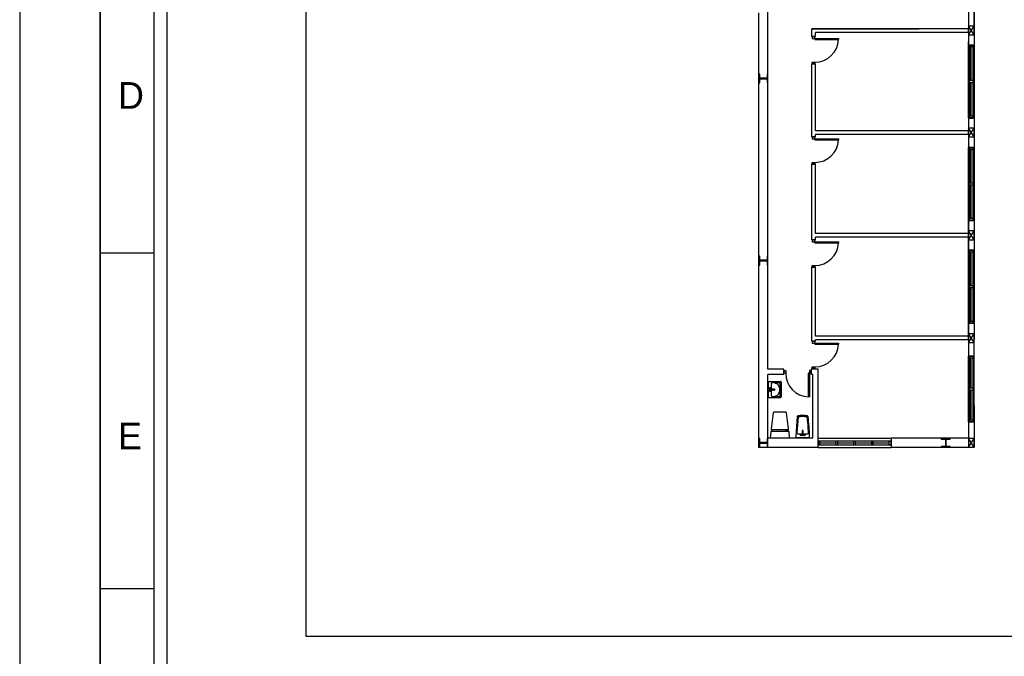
# Model space of a CAD drawing. Header units: millimetres. Extents: x -559 to 10735, y -2326 to 222.
# Tile 618 of 656: x 8176 to 8321, y -1434 to -1340. Entities that reach past the tile are written whole.
import ezdxf

# ---------------------------------------------------------------- set-up
doc = ezdxf.new("R2010")
doc.units = ezdxf.units.MM
doc.header["$LTSCALE"] = 4
for name, color, linetype in [('Extremos da Area Total', 253, 'Continuous'), ('Modelo', 251, 'Continuous'), ('Planta Baixa', 251, 'Continuous')]:
    doc.layers.add(name, color=color, linetype=linetype)

# ---------------------------------------------------------------- blocks, each defined once
blk = doc.blocks.new('AUW01D3S-flat-8-flat-1')
at = {"color": 9}
for p, q in [((-0.075, 0), (-0.075, 1.8)), ((0.075, 0), (0.075, 1.8))]:
    blk.add_line(p, q, dxfattribs=at)
blk = doc.blocks.new('AUD18D1S-flat-18-flat-1')
at = {"color": 9}
for p, q in [((-0.075, 1.8), (0.075, 1.8)), ((0.075, 0), (-0.075, 0))]:
    blk.add_line(p, q, dxfattribs=at)
blk = doc.blocks.new('AUD19D1S-flat-18-flat-1')
at = {"color": 9}
for p, q in [((0, 1.8), (0, 1.8)), ((0, 0), (0, 0))]:
    blk.add_line(p, q, dxfattribs=at)
blk = doc.blocks.new('AUD37D1S-flat-50-flat-1')
at = {"color": 9}
for p, q in [((-0.05, 0.05), (-0.05, 0)), ((0.05, 0.05), (-0.05, 0.05)), ((-0.05, 0), (0.05, 0)), ((0.05, 0), (0.05, 0.05))]:
    blk.add_line(p, q, dxfattribs=at)
at = {"color": 9, "oblique": 36.8699, "width": 1.25, "flags": 3}
for p in [(-0.05, 0.05), (0, 0.05), (0.05, 0.05)]:
    blk.add_attdef('JAMBPT', p, '', height=0.00632, rotation=153.4349, dxfattribs=at)
at = {"color": 9, "width": 0.5, "flags": 3}
for p in [(-0.05, 0.05), (0, 0.05)]:
    blk.add_attdef('JAMBPT', p, '', height=0.01, rotation=90, dxfattribs=at)
blk = doc.blocks.new('AUD37D1S-flat-49-flat-1')
at = {"color": 9}
for p, q in [((-0.05, 0), (0.05, 0)), ((-0.05, -0.05), (-0.05, 0)), ((0.05, 0), (0.05, -0.05)), ((0.05, -0.05), (-0.05, -0.05))]:
    blk.add_line(p, q, dxfattribs=at)
at = {"color": 9, "text_generation_flag": 4, "flags": 3}
for p, height, rotation, width in [((-0.05, -0.05), 0.00632, 206.5651, 1.25), ((-0.05, -0.05), 0.01, 270, 0.5), ((0, -0.05), 0.00632, 206.5651, 1.25), ((0, -0.05), 0.01, 270, 0.5), ((0.05, -0.05), 0.00632, 206.5651, 1.25)]:
    blk.add_attdef('JAMBPT', p, '', height=height, rotation=rotation, dxfattribs=dict(at, width=width))
blk = doc.blocks.new('AUD40D1S-flat-16-flat-1')
at = {"color": 9}
for p, q in [((-0.05, 0.9), (-0.05, -0.9)), ((0.05, 0.9), (-0.05, 0.9)), ((0.05, -0.9), (0.05, 0.9)), ((-0.05, -0.9), (0.05, -0.9))]:
    blk.add_line(p, q, dxfattribs=at)
blk = doc.blocks.new('AUD40D1S-flat-15-flat-1')
at = {"color": 9}
for p, q in [((-0.05, 0.9), (-0.05, -0.9)), ((0.05, 0.9), (-0.05, 0.9)), ((0.05, -0.9), (0.05, 0.9)), ((-0.05, -0.9), (0.05, -0.9))]:
    blk.add_line(p, q, dxfattribs=at)
blk = doc.blocks.new('AUD37D1S-flat-48-flat-1')
at = {"color": 9}
for p, q in [((-0.05, 0.05), (-0.05, 0)), ((0.05, 0.05), (-0.05, 0.05)), ((-0.05, 0), (0.05, 0)), ((0.05, 0), (0.05, 0.05))]:
    blk.add_line(p, q, dxfattribs=at)
at = {"color": 9, "oblique": 36.8699, "width": 1.25, "flags": 3}
for p in [(-0.05, 0.05), (0, 0.05), (0.05, 0.05)]:
    blk.add_attdef('JAMBPT', p, '', height=0.00632, rotation=153.4349, dxfattribs=at)
at = {"color": 9, "width": 0.5, "flags": 3}
for p in [(-0.05, 0.05), (0, 0.05)]:
    blk.add_attdef('JAMBPT', p, '', height=0.01, rotation=90, dxfattribs=at)
blk = doc.blocks.new('AUW01D1S-flat-20-flat-1')
at = {"color": 9}
blk.add_line((0, -0.4125), (0, 0.4125), dxfattribs=at)
blk = doc.blocks.new('AUW01D1S-flat-19-flat-1')
at = {"color": 9}
blk.add_line((0, -0.4125), (0, 0.4125), dxfattribs=at)
blk = doc.blocks.new('AUW01D3S-flat-7-flat-1')
at = {"color": 9}
for p, q in [((-0.075, 0), (-0.075, 2)), ((0.075, 0), (0.075, 2))]:
    blk.add_line(p, q, dxfattribs=at)
blk = doc.blocks.new('AUD18D1S-flat-17-flat-1')
at = {"color": 9}
for p, q in [((-0.075, 2), (0.075, 2)), ((0.075, 0), (-0.075, 0))]:
    blk.add_line(p, q, dxfattribs=at)
blk = doc.blocks.new('AUD19D1S-flat-17-flat-1')
at = {"color": 9}
for p, q in [((0, 2), (0, 2)), ((0, 0), (0, 0))]:
    blk.add_line(p, q, dxfattribs=at)
blk = doc.blocks.new('AUD37D1S-flat-47-flat-1')
at = {"color": 9}
for p, q in [((-0.05, 0.05), (-0.05, 0)), ((0.05, 0.05), (-0.05, 0.05)), ((-0.05, 0), (0.05, 0)), ((0.05, 0), (0.05, 0.05))]:
    blk.add_line(p, q, dxfattribs=at)
at = {"color": 9, "oblique": 36.8699, "width": 1.25, "flags": 3}
for p in [(-0.05, 0.05), (0, 0.05), (0.05, 0.05)]:
    blk.add_attdef('JAMBPT', p, '', height=0.00632, rotation=153.4349, dxfattribs=at)
at = {"color": 9, "width": 0.5, "flags": 3}
for p in [(-0.05, 0.05), (0, 0.05)]:
    blk.add_attdef('JAMBPT', p, '', height=0.01, rotation=90, dxfattribs=at)
blk = doc.blocks.new('AUD37D1S-flat-46-flat-1')
at = {"color": 9}
for p, q in [((-0.05, 0), (0.05, 0)), ((-0.05, -0.05), (-0.05, 0)), ((0.05, 0), (0.05, -0.05)), ((0.05, -0.05), (-0.05, -0.05))]:
    blk.add_line(p, q, dxfattribs=at)
at = {"color": 9, "text_generation_flag": 4, "flags": 3}
for p, height, rotation, width in [((-0.05, -0.05), 0.00632, 206.5651, 1.25), ((-0.05, -0.05), 0.01, 270, 0.5), ((0, -0.05), 0.00632, 206.5651, 1.25), ((0, -0.05), 0.01, 270, 0.5), ((0.05, -0.05), 0.00632, 206.5651, 1.25)]:
    blk.add_attdef('JAMBPT', p, '', height=height, rotation=rotation, dxfattribs=dict(at, width=width))
blk = doc.blocks.new('AUD40D1S-flat-14-flat-1')
at = {"color": 9}
for p, q in [((-0.05, 1), (-0.05, -1)), ((0.05, 1), (-0.05, 1)), ((0.05, -1), (0.05, 1)), ((-0.05, -1), (0.05, -1))]:
    blk.add_line(p, q, dxfattribs=at)
blk = doc.blocks.new('AUD40D1S-flat-13-flat-1')
at = {"color": 9}
for p, q in [((-0.05, 1), (-0.05, -1)), ((0.05, 1), (-0.05, 1)), ((0.05, -1), (0.05, 1)), ((-0.05, -1), (0.05, -1))]:
    blk.add_line(p, q, dxfattribs=at)
blk = doc.blocks.new('AUD37D1S-flat-45-flat-1')
at = {"color": 9}
for p, q in [((-0.05, 0.05), (-0.05, 0)), ((0.05, 0.05), (-0.05, 0.05)), ((-0.05, 0), (0.05, 0)), ((0.05, 0), (0.05, 0.05))]:
    blk.add_line(p, q, dxfattribs=at)
at = {"color": 9, "oblique": 36.8699, "width": 1.25, "flags": 3}
for p in [(-0.05, 0.05), (0, 0.05), (0.05, 0.05)]:
    blk.add_attdef('JAMBPT', p, '', height=0.00632, rotation=153.4349, dxfattribs=at)
at = {"color": 9, "width": 0.5, "flags": 3}
for p in [(-0.05, 0.05), (0, 0.05)]:
    blk.add_attdef('JAMBPT', p, '', height=0.01, rotation=90, dxfattribs=at)
blk = doc.blocks.new('AUW01D1S-flat-18-flat-1')
at = {"color": 9}
blk.add_line((0, -0.4625), (0, 0.4625), dxfattribs=at)
blk = doc.blocks.new('AUW01D1S-flat-17-flat-1')
at = {"color": 9}
blk.add_line((0, -0.4625), (0, 0.4625), dxfattribs=at)
blk = doc.blocks.new('AUW01D3S-flat-6-flat-1')
at = {"color": 9}
for p, q in [((-0.075, 0), (-0.075, 2)), ((0.075, 0), (0.075, 2))]:
    blk.add_line(p, q, dxfattribs=at)
blk = doc.blocks.new('AUD18D1S-flat-16-flat-1')
at = {"color": 9}
for p, q in [((-0.075, 2), (0.075, 2)), ((0.075, 0), (-0.075, 0))]:
    blk.add_line(p, q, dxfattribs=at)
blk = doc.blocks.new('AUD19D1S-flat-16-flat-1')
at = {"color": 9}
for p, q in [((0, 2), (0, 2)), ((0, 0), (0, 0))]:
    blk.add_line(p, q, dxfattribs=at)
blk = doc.blocks.new('AUD37D1S-flat-44-flat-1')
at = {"color": 9}
for p, q in [((-0.05, 0.05), (-0.05, 0)), ((0.05, 0.05), (-0.05, 0.05)), ((-0.05, 0), (0.05, 0)), ((0.05, 0), (0.05, 0.05))]:
    blk.add_line(p, q, dxfattribs=at)
at = {"color": 9, "oblique": 36.8699, "width": 1.25, "flags": 3}
for p in [(-0.05, 0.05), (0, 0.05), (0.05, 0.05)]:
    blk.add_attdef('JAMBPT', p, '', height=0.00632, rotation=153.4349, dxfattribs=at)
at = {"color": 9, "width": 0.5, "flags": 3}
for p in [(-0.05, 0.05), (0, 0.05)]:
    blk.add_attdef('JAMBPT', p, '', height=0.01, rotation=90, dxfattribs=at)
blk = doc.blocks.new('AUD37D1S-flat-43-flat-1')
at = {"color": 9}
for p, q in [((-0.05, 0), (0.05, 0)), ((-0.05, -0.05), (-0.05, 0)), ((0.05, 0), (0.05, -0.05)), ((0.05, -0.05), (-0.05, -0.05))]:
    blk.add_line(p, q, dxfattribs=at)
at = {"color": 9, "text_generation_flag": 4, "flags": 3}
for p, height, rotation, width in [((-0.05, -0.05), 0.00632, 206.5651, 1.25), ((-0.05, -0.05), 0.01, 270, 0.5), ((0, -0.05), 0.00632, 206.5651, 1.25), ((0, -0.05), 0.01, 270, 0.5), ((0.05, -0.05), 0.00632, 206.5651, 1.25)]:
    blk.add_attdef('JAMBPT', p, '', height=height, rotation=rotation, dxfattribs=dict(at, width=width))
blk = doc.blocks.new('AUD40D1S-flat-12-flat-1')
at = {"color": 9}
for p, q in [((-0.05, 1), (-0.05, -1)), ((0.05, 1), (-0.05, 1)), ((0.05, -1), (0.05, 1)), ((-0.05, -1), (0.05, -1))]:
    blk.add_line(p, q, dxfattribs=at)
blk = doc.blocks.new('AUD40D1S-flat-11-flat-1')
at = {"color": 9}
for p, q in [((-0.05, 1), (-0.05, -1)), ((0.05, 1), (-0.05, 1)), ((0.05, -1), (0.05, 1)), ((-0.05, -1), (0.05, -1))]:
    blk.add_line(p, q, dxfattribs=at)
blk = doc.blocks.new('AUD37D1S-flat-42-flat-1')
at = {"color": 9}
for p, q in [((-0.05, 0.05), (-0.05, 0)), ((0.05, 0.05), (-0.05, 0.05)), ((-0.05, 0), (0.05, 0)), ((0.05, 0), (0.05, 0.05))]:
    blk.add_line(p, q, dxfattribs=at)
at = {"color": 9, "oblique": 36.8699, "width": 1.25, "flags": 3}
for p in [(-0.05, 0.05), (0, 0.05), (0.05, 0.05)]:
    blk.add_attdef('JAMBPT', p, '', height=0.00632, rotation=153.4349, dxfattribs=at)
at = {"color": 9, "width": 0.5, "flags": 3}
for p in [(-0.05, 0.05), (0, 0.05)]:
    blk.add_attdef('JAMBPT', p, '', height=0.01, rotation=90, dxfattribs=at)
blk = doc.blocks.new('AUW01D1S-flat-16-flat-1')
at = {"color": 9}
blk.add_line((0, -0.4625), (0, 0.4625), dxfattribs=at)
blk = doc.blocks.new('AUW01D1S-flat-15-flat-1')
at = {"color": 9}
blk.add_line((0, -0.4625), (0, 0.4625), dxfattribs=at)
blk = doc.blocks.new('AUW01D3S-flat-3-flat-1')
at = {"color": 9}
for p, q in [((0, 0.125), (2, 0.125)), ((0, -0.125), (2, -0.125))]:
    blk.add_line(p, q, dxfattribs=at)
blk = doc.blocks.new('AUD18D1S-flat-13-flat-1')
at = {"color": 9}
for p, q in [((0, -0.125), (0, 0.125)), ((2, 0.125), (2, -0.125))]:
    blk.add_line(p, q, dxfattribs=at)
blk = doc.blocks.new('AUD19D1S-flat-13-flat-1')
at = {"color": 9}
for p, q in [((0, 0), (0, 0)), ((2, 0), (2, 0))]:
    blk.add_line(p, q, dxfattribs=at)
blk = doc.blocks.new('AUD37D1S-flat-33-flat-1')
at = {"color": 9}
for p, q in [((0, 0.05), (0, -0.05)), ((0.05, 0.05), (0, 0.05)), ((0.05, -0.05), (0.05, 0.05)), ((0, -0.05), (0.05, -0.05))]:
    blk.add_line(p, q, dxfattribs=at)
at = {"color": 9, "oblique": 36.8699, "width": 1.25, "flags": 3}
for p in [(0.05, 0.05), (0.05, 0), (0.05, -0.05)]:
    blk.add_attdef('JAMBPT', p, '', height=0.00632, rotation=63.4349, dxfattribs=at)
at = {"color": 9, "width": 0.5, "flags": 3}
for p in [(0.05, 0.05), (0.05, 0)]:
    blk.add_attdef('JAMBPT', p, '', height=0.01, dxfattribs=at)
blk = doc.blocks.new('AUD37D1S-flat-32-flat-1')
at = {"color": 9}
for p, q in [((-0.05, 0.05), (0, 0.05)), ((-0.05, -0.05), (-0.05, 0.05)), ((0, 0.05), (0, -0.05)), ((0, -0.05), (-0.05, -0.05))]:
    blk.add_line(p, q, dxfattribs=at)
at = {"color": 9, "text_generation_flag": 4, "flags": 3}
for p, height, rotation, width in [((-0.05, 0.05), 0.01, 180, 0.5), ((-0.05, 0), 0.01, 180, 0.5), ((-0.05, 0.05), 0.00632, 116.5651, 1.25), ((-0.05, 0), 0.00632, 116.5651, 1.25), ((-0.05, -0.05), 0.00632, 116.5651, 1.25)]:
    blk.add_attdef('JAMBPT', p, '', height=height, rotation=rotation, dxfattribs=dict(at, width=width))
blk = doc.blocks.new('AUD40D1S-flat-6-flat-1')
at = {"color": 9}
for p, q in [((-1, 0.05), (-1, -0.05)), ((1, 0.05), (-1, 0.05)), ((1, -0.05), (1, 0.05)), ((-1, -0.05), (1, -0.05))]:
    blk.add_line(p, q, dxfattribs=at)
blk = doc.blocks.new('AUD40D1S-flat-5-flat-1')
at = {"color": 9}
for p, q in [((-1, 0.05), (-1, -0.05)), ((1, 0.05), (-1, 0.05)), ((1, -0.05), (1, 0.05)), ((-1, -0.05), (1, -0.05))]:
    blk.add_line(p, q, dxfattribs=at)
blk = doc.blocks.new('AUD37D1S-flat-31-flat-1')
at = {"color": 9}
for p, q in [((0, 0.05), (0, -0.05)), ((0.05, 0.05), (0, 0.05)), ((0.05, -0.05), (0.05, 0.05)), ((0, -0.05), (0.05, -0.05))]:
    blk.add_line(p, q, dxfattribs=at)
at = {"color": 9, "oblique": 36.8699, "width": 1.25, "flags": 3}
for p in [(0.05, 0.05), (0.05, 0), (0.05, -0.05)]:
    blk.add_attdef('JAMBPT', p, '', height=0.00632, rotation=63.4349, dxfattribs=at)
at = {"color": 9, "width": 0.5, "flags": 3}
for p in [(0.05, 0.05), (0.05, 0)]:
    blk.add_attdef('JAMBPT', p, '', height=0.01, dxfattribs=at)
blk = doc.blocks.new('AUD37D1S-flat-30-flat-1')
at = {"color": 9}
for p, q in [((0, 0.05), (0, -0.05)), ((0.05, 0.05), (0, 0.05)), ((0.05, -0.05), (0.05, 0.05)), ((0, -0.05), (0.05, -0.05))]:
    blk.add_line(p, q, dxfattribs=at)
at = {"color": 9, "oblique": 36.8699, "width": 1.25, "flags": 3}
for p in [(0.05, 0.05), (0.05, 0), (0.05, -0.05)]:
    blk.add_attdef('JAMBPT', p, '', height=0.00632, rotation=63.4349, dxfattribs=at)
at = {"color": 9, "width": 0.5, "flags": 3}
for p in [(0.05, 0.05), (0.05, 0)]:
    blk.add_attdef('JAMBPT', p, '', height=0.01, dxfattribs=at)
blk = doc.blocks.new('AUD37D1S-flat-29-flat-1')
at = {"color": 9}
for p, q in [((0, 0.05), (0, -0.05)), ((0.05, 0.05), (0, 0.05)), ((0.05, -0.05), (0.05, 0.05)), ((0, -0.05), (0.05, -0.05))]:
    blk.add_line(p, q, dxfattribs=at)
at = {"color": 9, "oblique": 36.8699, "width": 1.25, "flags": 3}
for p in [(0.05, 0.05), (0.05, 0), (0.05, -0.05)]:
    blk.add_attdef('JAMBPT', p, '', height=0.00632, rotation=63.4349, dxfattribs=at)
at = {"color": 9, "width": 0.5, "flags": 3}
for p in [(0.05, 0.05), (0.05, 0)]:
    blk.add_attdef('JAMBPT', p, '', height=0.01, dxfattribs=at)
blk = doc.blocks.new('AUW01D1S-flat-8-flat-1')
at = {"color": 9}
blk.add_line((-0.21875, 0), (0.21875, 0), dxfattribs=at)
blk = doc.blocks.new('AUW01D1S-flat-7-flat-1')
at = {"color": 9}
blk.add_line((-0.21875, 0), (0.21875, 0), dxfattribs=at)
blk = doc.blocks.new('AUW01D1S-flat-6-flat-1')
at = {"color": 9}
blk.add_line((-0.21875, 0), (0.21875, 0), dxfattribs=at)
blk = doc.blocks.new('AUW01D1S-flat-5-flat-1')
at = {"color": 9}
blk.add_line((-0.21875, 0), (0.21875, 0), dxfattribs=at)
blk = doc.blocks.new('A1138DB-flat-1-flat-1')
at = {"color": 9}
for p, q in [((0, 0.225), (0.332, 0.225)), ((0, -0.225), (0, 0.225)), ((0.032, 0.055), (0.056, 0.055)), ((0.032, -0.055), (0.032, 0.055)), ((0.038, 0.018), (0.114, 0.018)), ((0.038, 0.018), (0.038, -0.018)), ((0.056, 0.055), (0.056, 0.018)), ((0.079, 0.166), (0.079, 0.018)), ((0.308, 0.188), (0.097, 0.188)), ((0.312, -0.008), (0.312, 0.008)), ((0.326, -0.166), (0.326, 0.166)), ((0.35, 0.203), (0.35, -0.203)), ((0.332, -0.225), (0, -0.225)), ((0.056, -0.055), (0.032, -0.055)), ((0.038, -0.018), (0.114, -0.018)), ((0.056, -0.018), (0.056, -0.055)), ((0.079, -0.018), (0.079, -0.166)), ((0.097, -0.188), (0.308, -0.188)), ((0.308, -0.188), (0.308, -0.188))]:
    blk.add_line(p, q, dxfattribs=at)
for centre, major_axis, start_param, end_param in [((0.097, 0.166), (0, 0.0225), -0.000001, 1.570797), ((0.106, 0), (0, 0.0212), 3.694408, 5.73037), ((0.152, 0), (0, 0.0232), -1.570796, 4.712389), ((0.186, 0.008), (0, 0.162), 4.712388, 6.283186), ((0.308, 0.166), (0, 0.0225), 4.712388, 6.283186), ((0.332, 0.203), (0, 0.0225), 4.712389, 6.283185), ((0.097, -0.166), (0, 0.0225), 1.570796, 3.141593), ((0.186, -0.008), (0, 0.162), 3.141592, 4.71239), ((0.308, -0.166), (0, 0.0225), 3.141592, 4.71239), ((0.332, -0.203), (0, 0.0225), 3.141593, 4.712389)]:
    blk.add_ellipse(centre, major_axis=major_axis, ratio=0.777778, start_param=start_param, end_param=end_param, dxfattribs=at)
blk = doc.blocks.new('A1113DC-flat-1-flat-1')
at = {"color": 9}
for p, q in [((-0.225, 0.232), (-0.225, 0.177)), ((0.225, 0.232), (0.225, 0.177))]:
    blk.add_line(p, q, dxfattribs=at)
blk.add_lwpolyline([(-0.209, 0.228), (0.209, 0.228, 0.386017), (0.235, 0.252), (0.186, 0.682, 0.395235), (0.163, 0.701), (-0.163, 0.701, 0.366606), (-0.186, 0.682), (-0.235, 0.252, 0.513791), (-0.209, 0.228, -0.633463)], format="xyb", dxfattribs=at)
blk.add_lwpolyline([(0.265, 0), (0.252, 0.163, 0.403591), (0.236, 0.177), (-0.236, 0.177, 0.377821), (-0.252, 0.163), (-0.265, 0)], format="xyb", close=True, dxfattribs=at)
blk.add_lwpolyline([(0.21, 0.177), (0.21, 0.192), (0.149, 0.192), (0.149, 0.177)], dxfattribs=at)
blk = doc.blocks.new('A1088DB-flat-1-flat-1')
at = {"color": 9}
for p, q in [((-0.013, 0.212), (-0.013, 0.097)), ((0.009, 0.215), (-0.009, 0.215)), ((-0.009, 0.094), (0.009, 0.094)), ((0.013, 0.097), (0.013, 0.212))]:
    blk.add_line(p, q, dxfattribs=at)
blk.add_lwpolyline([(-0.167, 0.03), (0.167, 0.03, 0.424971), (0.19, 0.055, 0.01844), (0.15, 0.6, 0.344025), (0.13, 0.621, 0.06763), (-0.13, 0.621, 0.354371), (-0.15, 0.599), (-0.19, 0.056, 0.435916)], format="xyb", close=True, dxfattribs=at)
blk.add_lwpolyline([(0.013, 0.126), (0.128, 0.126, 0.429026), (0.162, 0.162, 0.018917), (0.124, 0.588, 0.342117), (0.12, 0.592, 0.063071), (-0.12, 0.592, 0.352764), (-0.124, 0.588), (-0.162, 0.163, 0.440407), (-0.128, 0.126), (-0.013, 0.126)], format="xyb", dxfattribs=at)
for centre in [(-0.045, 0.09), (0.046, 0.09)]:
    blk.add_circle(centre, 0.0169, dxfattribs=at)
for centre, start, end in [((-0.009, 0.212), 90, 180), ((-0.009, 0.097), 180, 270), ((0.009, 0.212), 0, 90), ((0.009, 0.097), 270, 0)]:
    blk.add_arc(centre, 0.00381, start, end, dxfattribs=at)
blk = doc.blocks.new('AUD18D1S-flat-10-flat-1')
at = {"color": 9}
for p, q in [((-0.75, -0.075), (-0.75, 0.075)), ((0, 0.075), (0, -0.075))]:
    blk.add_line(p, q, dxfattribs=at)
blk = doc.blocks.new('AUD19D1S-flat-10-flat-1')
at = {"color": 9}
for p, q in [((0, 0), (0, 0)), ((-0.75, 0), (-0.75, 0))]:
    blk.add_line(p, q, dxfattribs=at)
blk = doc.blocks.new('AUD37D1S-flat-22-flat-1')
at = {"color": 9}
for p, q in [((-0.05, 0.0375), (-0.05, -0.0375)), ((0, 0.0375), (-0.05, 0.0375)), ((0, -0.0375), (0, 0.0375)), ((-0.05, -0.0375), (0, -0.0375))]:
    blk.add_line(p, q, dxfattribs=at)
at = {"color": 9, "width": 0.666667, "flags": 3}
for p in [(-0.05, 0), (-0.05, -0.0375)]:
    blk.add_attdef('JAMBPT', p, '', height=0.0075, rotation=180, dxfattribs=at)
at = {"color": 9, "oblique": 22.61986, "width": 1.083333, "flags": 3}
for p in [(-0.05, 0.0375), (-0.05, 0), (-0.05, -0.0375)]:
    blk.add_attdef('JAMBPT', p, '', height=0.00588, rotation=236.30993, dxfattribs=at)
blk = doc.blocks.new('AUD37D1S-flat-21-flat-1')
at = {"color": 9}
for p, q in [((0, -0.0375), (0, 0.0375)), ((0, 0.0375), (0.05, 0.0375)), ((0.05, 0.0375), (0.05, -0.0375)), ((0.05, -0.0375), (0, -0.0375))]:
    blk.add_line(p, q, dxfattribs=at)
at = {"color": 9, "text_generation_flag": 4, "width": 1.083333, "flags": 3}
for p in [(0.05, 0.0375), (0.05, 0), (0.05, -0.0375)]:
    blk.add_attdef('JAMBPT', p, '', height=0.00588, rotation=303.69007, dxfattribs=at)
at = {"color": 9, "text_generation_flag": 4, "width": 0.666667, "flags": 3}
for p in [(0.05, 0), (0.05, -0.0375)]:
    blk.add_attdef('JAMBPT', p, '', height=0.0075, dxfattribs=at)
blk = doc.blocks.new('AUD41D1S-flat-10-flat-1')
at = {"color": 9}
for p, q in [((-0.375, 0.0375), (-0.375, -0.0375)), ((0.375, -0.0375), (0.375, 0.0375))]:
    blk.add_line(p, q, dxfattribs=at)
blk = doc.blocks.new('AUD29D1S-flat-14-flat-1')
at = {"color": 9}
for p, q in [((0.325, 0), (0.293, 0)), ((0.293, 0), (0.293, -0.65)), ((0.325, 0), (0.325, -0.65)), ((0.325, -0.65), (0.293, -0.65))]:
    blk.add_line(p, q, dxfattribs=at)
blk.add_ellipse((0.325, 0), major_axis=(-0.46, 0.46), ratio=1, start_param=0.785398, end_param=2.307564, dxfattribs=at)
blk = doc.blocks.new('AUD18D1S-flat-9-flat-1')
at = {"color": 9}
for p, q in [((-0.05, 0), (0.05, 0)), ((0.05, -0.75), (-0.05, -0.75))]:
    blk.add_line(p, q, dxfattribs=at)
blk = doc.blocks.new('AUD19D1S-flat-9-flat-1')
at = {"color": 9}
for p, q in [((0, 0), (0, 0)), ((0, -0.75), (0, -0.75))]:
    blk.add_line(p, q, dxfattribs=at)
blk = doc.blocks.new('AUD37D1S-flat-20-flat-1')
at = {"color": 9}
for p, q in [((0.0375, 0), (-0.0375, 0)), ((-0.0375, 0), (-0.0375, -0.05)), ((0.0375, -0.05), (0.0375, 0)), ((-0.0375, -0.05), (0.0375, -0.05))]:
    blk.add_line(p, q, dxfattribs=at)
at = {"color": 9, "oblique": 22.61986, "width": 1.083333, "flags": 3}
for p in [(-0.0375, -0.05), (0, -0.05), (0.0375, -0.05)]:
    blk.add_attdef('JAMBPT', p, '', height=0.00588, rotation=326.30993, dxfattribs=at)
at = {"color": 9, "width": 0.666667, "flags": 3}
for p in [(0, -0.05), (0.0375, -0.05)]:
    blk.add_attdef('JAMBPT', p, '', height=0.0075, rotation=270, dxfattribs=at)
blk = doc.blocks.new('AUD37D1S-flat-19-flat-1')
at = {"color": 9}
for p, q in [((-0.0375, 0.05), (0.0375, 0.05)), ((-0.0375, 0), (-0.0375, 0.05)), ((0.0375, 0), (-0.0375, 0)), ((0.0375, 0.05), (0.0375, 0))]:
    blk.add_line(p, q, dxfattribs=at)
at = {"color": 9, "text_generation_flag": 4, "flags": 3}
for p, height, rotation, width in [((-0.0375, 0.05), 0.00588, 33.69007, 1.083333), ((0, 0.05), 0.0075, 90, 0.666667), ((0, 0.05), 0.00588, 33.69007, 1.083333), ((0.0375, 0.05), 0.0075, 90, 0.666667), ((0.0375, 0.05), 0.00588, 33.69007, 1.083333)]:
    blk.add_attdef('JAMBPT', p, '', height=height, rotation=rotation, dxfattribs=dict(at, width=width))
blk = doc.blocks.new('AUD41D1S-flat-9-flat-1')
at = {"color": 9}
for p, q in [((0.0375, 0.375), (-0.0375, 0.375)), ((-0.0375, -0.375), (0.0375, -0.375))]:
    blk.add_line(p, q, dxfattribs=at)
blk = doc.blocks.new('AUD29D1S-flat-13-flat-1')
at = {"color": 9}
for p, q in [((0, 0.325), (0, 0.293)), ((0, 0.325), (0.65, 0.325)), ((0, 0.293), (0.65, 0.293)), ((0.65, 0.325), (0.65, 0.293))]:
    blk.add_line(p, q, dxfattribs=at)
blk.add_ellipse((0, 0.325), major_axis=(0.46, 0.46), ratio=1, start_param=3.926991, end_param=5.449157, dxfattribs=at)
blk = doc.blocks.new('AUD18D1S-flat-4-flat-1')
at = {"color": 9}
for p, q in [((-0.05, 0), (0.05, 0)), ((0.05, -0.75), (-0.05, -0.75))]:
    blk.add_line(p, q, dxfattribs=at)
blk = doc.blocks.new('AUD19D1S-flat-4-flat-1')
at = {"color": 9}
for p, q in [((0, 0), (0, 0)), ((0, -0.75), (0, -0.75))]:
    blk.add_line(p, q, dxfattribs=at)
blk = doc.blocks.new('AUD37D1S-flat-10-flat-1')
at = {"color": 9}
for p, q in [((0.0375, 0), (-0.0375, 0)), ((-0.0375, 0), (-0.0375, -0.05)), ((0.0375, -0.05), (0.0375, 0)), ((-0.0375, -0.05), (0.0375, -0.05))]:
    blk.add_line(p, q, dxfattribs=at)
at = {"color": 9, "oblique": 22.61986, "width": 1.083333, "flags": 3}
for p in [(-0.0375, -0.05), (0, -0.05), (0.0375, -0.05)]:
    blk.add_attdef('JAMBPT', p, '', height=0.00588, rotation=326.30993, dxfattribs=at)
at = {"color": 9, "width": 0.666667, "flags": 3}
for p in [(0, -0.05), (0.0375, -0.05)]:
    blk.add_attdef('JAMBPT', p, '', height=0.0075, rotation=270, dxfattribs=at)
blk = doc.blocks.new('AUD37D1S-flat-9-flat-1')
at = {"color": 9}
for p, q in [((-0.0375, 0.05), (0.0375, 0.05)), ((-0.0375, 0), (-0.0375, 0.05)), ((0.0375, 0), (-0.0375, 0)), ((0.0375, 0.05), (0.0375, 0))]:
    blk.add_line(p, q, dxfattribs=at)
at = {"color": 9, "text_generation_flag": 4, "flags": 3}
for p, height, rotation, width in [((-0.0375, 0.05), 0.00588, 33.69007, 1.083333), ((0, 0.05), 0.0075, 90, 0.666667), ((0, 0.05), 0.00588, 33.69007, 1.083333), ((0.0375, 0.05), 0.0075, 90, 0.666667), ((0.0375, 0.05), 0.00588, 33.69007, 1.083333)]:
    blk.add_attdef('JAMBPT', p, '', height=height, rotation=rotation, dxfattribs=dict(at, width=width))
blk = doc.blocks.new('AUD41D1S-flat-4-flat-1')
at = {"color": 9}
for p, q in [((0.0375, 0.375), (-0.0375, 0.375)), ((-0.0375, -0.375), (0.0375, -0.375))]:
    blk.add_line(p, q, dxfattribs=at)
blk = doc.blocks.new('AUD29D1S-flat-8-flat-1')
at = {"color": 9}
for p, q in [((0, 0.325), (0, 0.293)), ((0, 0.325), (0.65, 0.325)), ((0, 0.293), (0.65, 0.293)), ((0.65, 0.325), (0.65, 0.293))]:
    blk.add_line(p, q, dxfattribs=at)
blk.add_ellipse((0, 0.325), major_axis=(-0.46, 0.46), ratio=1, start_param=2.356194, end_param=3.878361, dxfattribs=at)
blk = doc.blocks.new('AUD18D1S-flat-3-flat-1')
at = {"color": 9}
for p, q in [((-0.05, 0), (0.05, 0)), ((0.05, -0.75), (-0.05, -0.75))]:
    blk.add_line(p, q, dxfattribs=at)
blk = doc.blocks.new('AUD19D1S-flat-3-flat-1')
at = {"color": 9}
for p, q in [((0, 0), (0, 0)), ((0, -0.75), (0, -0.75))]:
    blk.add_line(p, q, dxfattribs=at)
blk = doc.blocks.new('AUD37D1S-flat-8-flat-1')
at = {"color": 9}
for p, q in [((0.0375, 0), (-0.0375, 0)), ((-0.0375, 0), (-0.0375, -0.05)), ((0.0375, -0.05), (0.0375, 0)), ((-0.0375, -0.05), (0.0375, -0.05))]:
    blk.add_line(p, q, dxfattribs=at)
at = {"color": 9, "oblique": 22.61986, "width": 1.083333, "flags": 3}
for p in [(-0.0375, -0.05), (0, -0.05), (0.0375, -0.05)]:
    blk.add_attdef('JAMBPT', p, '', height=0.00588, rotation=326.30993, dxfattribs=at)
at = {"color": 9, "width": 0.666667, "flags": 3}
for p in [(0, -0.05), (0.0375, -0.05)]:
    blk.add_attdef('JAMBPT', p, '', height=0.0075, rotation=270, dxfattribs=at)
blk = doc.blocks.new('AUD37D1S-flat-7-flat-1')
at = {"color": 9}
for p, q in [((-0.0375, 0.05), (0.0375, 0.05)), ((-0.0375, 0), (-0.0375, 0.05)), ((0.0375, 0), (-0.0375, 0)), ((0.0375, 0.05), (0.0375, 0))]:
    blk.add_line(p, q, dxfattribs=at)
at = {"color": 9, "text_generation_flag": 4, "flags": 3}
for p, height, rotation, width in [((-0.0375, 0.05), 0.00588, 33.69007, 1.083333), ((0, 0.05), 0.0075, 90, 0.666667), ((0, 0.05), 0.00588, 33.69007, 1.083333), ((0.0375, 0.05), 0.0075, 90, 0.666667), ((0.0375, 0.05), 0.00588, 33.69007, 1.083333)]:
    blk.add_attdef('JAMBPT', p, '', height=height, rotation=rotation, dxfattribs=dict(at, width=width))
blk = doc.blocks.new('AUD41D1S-flat-3-flat-1')
at = {"color": 9}
for p, q in [((0.0375, 0.375), (-0.0375, 0.375)), ((-0.0375, -0.375), (0.0375, -0.375))]:
    blk.add_line(p, q, dxfattribs=at)
blk = doc.blocks.new('AUD29D1S-flat-7-flat-1')
at = {"color": 9}
for p, q in [((0, 0.325), (0, 0.293)), ((0, 0.325), (0.65, 0.325)), ((0, 0.293), (0.65, 0.293)), ((0.65, 0.325), (0.65, 0.293))]:
    blk.add_line(p, q, dxfattribs=at)
blk.add_ellipse((0, 0.325), major_axis=(0.46, 0.46), ratio=1, start_param=3.926991, end_param=5.449157, dxfattribs=at)
blk = doc.blocks.new('AUD18D1S-flat-2-flat-1')
at = {"color": 9}
for p, q in [((-0.05, 0), (0.05, 0)), ((0.05, -0.75), (-0.05, -0.75))]:
    blk.add_line(p, q, dxfattribs=at)
blk = doc.blocks.new('AUD19D1S-flat-2-flat-1')
at = {"color": 9}
for p, q in [((0, 0), (0, 0)), ((0, -0.75), (0, -0.75))]:
    blk.add_line(p, q, dxfattribs=at)
blk = doc.blocks.new('AUD37D1S-flat-6-flat-1')
at = {"color": 9}
for p, q in [((0.0375, 0), (-0.0375, 0)), ((-0.0375, 0), (-0.0375, -0.05)), ((0.0375, -0.05), (0.0375, 0)), ((-0.0375, -0.05), (0.0375, -0.05))]:
    blk.add_line(p, q, dxfattribs=at)
at = {"color": 9, "oblique": 22.61986, "width": 1.083333, "flags": 3}
for p in [(-0.0375, -0.05), (0, -0.05), (0.0375, -0.05)]:
    blk.add_attdef('JAMBPT', p, '', height=0.00588, rotation=326.30993, dxfattribs=at)
at = {"color": 9, "width": 0.666667, "flags": 3}
for p in [(0, -0.05), (0.0375, -0.05)]:
    blk.add_attdef('JAMBPT', p, '', height=0.0075, rotation=270, dxfattribs=at)
blk = doc.blocks.new('AUD37D1S-flat-5-flat-1')
at = {"color": 9}
for p, q in [((-0.0375, 0.05), (0.0375, 0.05)), ((-0.0375, 0), (-0.0375, 0.05)), ((0.0375, 0), (-0.0375, 0)), ((0.0375, 0.05), (0.0375, 0))]:
    blk.add_line(p, q, dxfattribs=at)
at = {"color": 9, "text_generation_flag": 4, "flags": 3}
for p, height, rotation, width in [((-0.0375, 0.05), 0.00588, 33.69007, 1.083333), ((0, 0.05), 0.0075, 90, 0.666667), ((0, 0.05), 0.00588, 33.69007, 1.083333), ((0.0375, 0.05), 0.0075, 90, 0.666667), ((0.0375, 0.05), 0.00588, 33.69007, 1.083333)]:
    blk.add_attdef('JAMBPT', p, '', height=height, rotation=rotation, dxfattribs=dict(at, width=width))
blk = doc.blocks.new('AUD41D1S-flat-2-flat-1')
at = {"color": 9}
for p, q in [((0.0375, 0.375), (-0.0375, 0.375)), ((-0.0375, -0.375), (0.0375, -0.375))]:
    blk.add_line(p, q, dxfattribs=at)
blk = doc.blocks.new('AUD29D1S-flat-6-flat-1')
at = {"color": 9}
for p, q in [((0, 0.325), (0, 0.293)), ((0, 0.325), (0.65, 0.325)), ((0, 0.293), (0.65, 0.293)), ((0.65, 0.325), (0.65, 0.293))]:
    blk.add_line(p, q, dxfattribs=at)
blk.add_ellipse((0, 0.325), major_axis=(0.46, 0.46), ratio=1, start_param=3.926991, end_param=5.449157, dxfattribs=at)

msp = doc.modelspace()

# ---------------------------------------------------------------- linework, layer by layer
at = {"layer": 'Extremos da Area Total'}
msp.add_lwpolyline([(8217.79, -1302.87), (8217.79, -1285.94), (8720.6, -1285.94), (8720.6, -1431.23), (8217.79, -1431.23), (8217.79, -1305.72)], dxfattribs=at)
at = {"layer": 'Modelo'}
for p, q in [((8187.43, -1473.54), (8187.43, -1176.94)), ((8187.43, -1275.81), (8187.43, -1374.67)), ((8195.34, -1374.67), (8187.43, -1374.67)), ((8187.43, -1374.67), (8187.43, -1473.54)), ((8187.43, -1424.11), (8195.34, -1424.11))]:
    msp.add_line(p, q, dxfattribs=at)
for points in [[(8175.57, -1572.4), (8762.83, -1572.4), (8762.83, -1157.17), (8175.57, -1157.17)], [(8195.34, -1552.63), (8743.05, -1552.63), (8743.05, -1176.94), (8195.34, -1176.94)], [(8741.08, -1550.65), (8197.32, -1550.65), (8197.32, -1178.92), (8741.08, -1178.92)]]:
    msp.add_lwpolyline(points, close=True, dxfattribs=at)
at = {"layer": 'Planta Baixa'}
for p, q in [((8285.91, -1341.55), (8285.91, -1329.45)), ((8315.48, -1338.33), (8315.48, -1341.55)), ((8316.29, -1338.33), (8316.29, -1343.51)), ((8316.29, -1341.55), (8316.29, -1338.33)), ((8284.57, -1403.32), (8284.57, -1339.21)), ((8285.91, -1391.77), (8285.91, -1339.21)), ((8292.36, -1341.55), (8308.22, -1341.55)), ((8315.48, -1341.55), (8292.36, -1341.55)), ((8292.36, -1342.72), (8292.36, -1341.55)), ((8316.29, -1342.47), (8315.48, -1341.17)), ((8315.48, -1342.47), (8316.29, -1341.17)), ((8315.48, -1342.09), (8315.48, -1341.55)), ((8315.48, -1342.09), (8292.9, -1342.09)), ((8292.9, -1342.72), (8292.9, -1342.09)), ((8315.48, -1342.09), (8315.48, -1343.51)), ((8315.48, -1342.09), (8315.48, -1356.6)), ((8315.48, -1354.27), (8315.48, -1343.51)), ((8316.29, -1343.51), (8316.29, -1354.27)), ((8292.36, -1357.52), (8292.36, -1346.76)), ((8292.9, -1356.6), (8292.9, -1346.76)), ((8315.48, -1354.27), (8315.48, -1365.02)), ((8316.29, -1354.27), (8316.29, -1365.02)), ((8315.48, -1356.6), (8292.9, -1356.6)), ((8315.48, -1357.14), (8292.9, -1357.14)), ((8292.9, -1357.52), (8292.9, -1357.14)), ((8316.29, -1357.52), (8315.48, -1356.23)), ((8315.48, -1357.52), (8316.29, -1356.23)), ((8315.48, -1357.14), (8315.48, -1356.6)), ((8315.48, -1357.14), (8315.48, -1371.77)), ((8292.36, -1372.72), (8292.36, -1361.55)), ((8292.9, -1371.77), (8292.9, -1361.55)), ((8315.48, -1371.77), (8315.48, -1365.02)), ((8316.29, -1365.02), (8316.29, -1375.77)), ((8315.48, -1371.77), (8292.9, -1371.77)), ((8316.29, -1372.68), (8315.48, -1371.39)), ((8315.48, -1372.68), (8316.29, -1371.39)), ((8315.48, -1372.3), (8315.48, -1371.77)), ((8315.48, -1372.3), (8292.9, -1372.3)), ((8292.9, -1372.72), (8292.9, -1372.3)), ((8315.48, -1372.3), (8315.48, -1375.77)), ((8315.48, -1386.93), (8315.48, -1372.3)), ((8315.48, -1375.77), (8315.48, -1386.93)), ((8316.29, -1375.77), (8316.29, -1387.46)), ((8292.36, -1387.66), (8292.36, -1376.75)), ((8292.9, -1386.93), (8292.9, -1376.75)), ((8316.29, -1387.84), (8315.48, -1386.55)), ((8315.48, -1387.84), (8316.29, -1386.55)), ((8315.48, -1386.93), (8292.9, -1386.93)), ((8315.48, -1387.46), (8292.9, -1387.46)), ((8292.9, -1387.66), (8292.9, -1387.46)), ((8315.48, -1387.46), (8315.48, -1386.93)), ((8315.48, -1387.46), (8315.48, -1401.98)), ((8315.48, -1387.46), (8315.48, -1401.98)), ((8316.29, -1397.14), (8316.29, -1387.46)), ((8288.26, -1391.77), (8285.91, -1391.77)), ((8293.3, -1391.77), (8292.29, -1391.77)), ((8292.36, -1391.77), (8292.36, -1391.69)), ((8292.9, -1391.77), (8292.9, -1391.69)), ((8293.3, -1401.98), (8293.3, -1391.77)), ((8285.91, -1401.98), (8285.91, -1392.57)), ((8288.26, -1392.57), (8285.91, -1392.57)), ((8292.5, -1392.57), (8292.29, -1392.57)), ((8292.5, -1401.98), (8292.5, -1392.57)), ((8316.29, -1397.14), (8316.29, -1403.32)), ((8292.5, -1401.98), (8285.91, -1401.98)), ((8315.48, -1401.98), (8304.06, -1401.98)), ((8316.29, -1403.3), (8315.48, -1402.01)), ((8315.48, -1403.3), (8316.29, -1402.01)), ((8293.3, -1403.32), (8284.57, -1403.32)), ((8316.29, -1403.32), (8304.06, -1403.32))]:
    msp.add_line(p, q, dxfattribs=at)
for points in [[(8315.48, -1342.47), (8316.29, -1342.47), (8316.29, -1341.17), (8315.48, -1341.17)], [(8315.48, -1357.52), (8316.29, -1357.52), (8316.29, -1356.23), (8315.48, -1356.23)], [(8315.48, -1372.68), (8316.29, -1372.68), (8316.29, -1371.39), (8315.48, -1371.39)], [(8315.48, -1387.84), (8316.29, -1387.84), (8316.29, -1386.55), (8315.48, -1386.55)], [(8315.48, -1403.3), (8316.29, -1403.3), (8316.29, -1402.01), (8315.48, -1402.01)]]:
    msp.add_lwpolyline(points, close=True, dxfattribs=at)
for points in [[(8284.59, -1349.53), (8284.7, -1349.53), (8284.7, -1349, -0.414214), (8284.75, -1348.94), (8285.72, -1348.94, -0.414214), (8285.78, -1349), (8285.78, -1349.53), (8285.88, -1349.53), (8285.88, -1348.24), (8285.78, -1348.24), (8285.78, -1348.78, -0.414214), (8285.72, -1348.84), (8284.75, -1348.84, -0.414214), (8284.7, -1348.78), (8284.7, -1348.24), (8284.59, -1348.24)], [(8284.59, -1376.42), (8284.7, -1376.42), (8284.7, -1375.88, -0.414214), (8284.75, -1375.82), (8285.72, -1375.82, -0.414214), (8285.78, -1375.88), (8285.78, -1376.42), (8285.88, -1376.42), (8285.88, -1375.13), (8285.78, -1375.13), (8285.78, -1375.66, -0.414214), (8285.72, -1375.72), (8284.75, -1375.72, -0.414214), (8284.7, -1375.66), (8284.7, -1375.13), (8284.59, -1375.13)], [(8285.88, -1402.01), (8285.78, -1402.01), (8285.78, -1402.54, -0.414214), (8285.72, -1402.6), (8284.75, -1402.6, -0.414214), (8284.7, -1402.54), (8284.7, -1402.01), (8284.59, -1402.01), (8284.59, -1403.3), (8284.7, -1403.3), (8284.7, -1402.76, -0.414214), (8284.75, -1402.71), (8285.72, -1402.71, -0.414214), (8285.78, -1402.76), (8285.78, -1403.3), (8285.88, -1403.3)], [(8312.76, -1403.3), (8312.76, -1403.19), (8312.23, -1403.19, -0.414214), (8312.17, -1403.14), (8312.17, -1402.17, -0.414214), (8312.23, -1402.11), (8312.76, -1402.11), (8312.76, -1402.01), (8311.47, -1402.01), (8311.47, -1402.11), (8312.01, -1402.11, -0.414214), (8312.07, -1402.17), (8312.07, -1403.14, -0.414214), (8312.01, -1403.19), (8311.47, -1403.19), (8311.47, -1403.3)]]:
    msp.add_lwpolyline(points, format="xyb", close=True, dxfattribs=at)

# ---------------------------------------------------------------- block references
at = {"layer": 'Planta Baixa', "xscale": 5.376215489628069, "yscale": 5.376215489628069, "zscale": 5.376215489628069}
for name, p in [('AUD18D1S-flat-4-flat-1', (8292.63, -1342.72)), ('AUD37D1S-flat-10-flat-1', (8292.63, -1342.72)), ('AUD41D1S-flat-4-flat-1', (8292.63, -1344.74)), ('AUD19D1S-flat-4-flat-1', (8292.63, -1342.72)), ('AUD29D1S-flat-8-flat-1', (8292.83, -1344.74)), ('AUW01D3S-flat-6-flat-1', (8315.88, -1354.72)), ('AUD18D1S-flat-16-flat-1', (8315.88, -1354.72)), ('AUD37D1S-flat-43-flat-1', (8315.88, -1343.97)), ('AUD40D1S-flat-12-flat-1', (8315.88, -1349.35)), ('AUD40D1S-flat-11-flat-1', (8315.88, -1349.35)), ('AUD19D1S-flat-16-flat-1', (8315.88, -1354.99)), ('AUW01D1S-flat-15-flat-1', (8315.88, -1346.73)), ('AUD37D1S-flat-9-flat-1', (8292.63, -1346.76)), ('AUD37D1S-flat-42-flat-1', (8315.88, -1349.48)), ('AUW01D1S-flat-16-flat-1', (8315.88, -1351.97)), ('AUD37D1S-flat-44-flat-1', (8315.88, -1354.72)), ('AUD18D1S-flat-3-flat-1', (8292.63, -1357.52)), ('AUD37D1S-flat-8-flat-1', (8292.63, -1357.52)), ('AUD41D1S-flat-3-flat-1', (8292.63, -1359.53)), ('AUD19D1S-flat-3-flat-1', (8292.63, -1357.52)), ('AUD29D1S-flat-7-flat-1', (8292.83, -1359.53)), ('AUW01D3S-flat-6-flat-1', (8315.88, -1369.83)), ('AUD18D1S-flat-16-flat-1', (8315.88, -1369.83)), ('AUD37D1S-flat-43-flat-1', (8315.88, -1359.08)), ('AUD40D1S-flat-12-flat-1', (8315.88, -1364.45)), ('AUD40D1S-flat-11-flat-1', (8315.88, -1364.45)), ('AUW01D1S-flat-15-flat-1', (8315.88, -1361.83)), ('AUD37D1S-flat-7-flat-1', (8292.63, -1361.55)), ('AUD37D1S-flat-42-flat-1', (8315.88, -1364.59)), ('AUW01D1S-flat-16-flat-1', (8315.88, -1367.07)), ('AUD37D1S-flat-44-flat-1', (8315.88, -1369.83)), ('AUD18D1S-flat-2-flat-1', (8292.63, -1372.72)), ('AUD37D1S-flat-6-flat-1', (8292.63, -1372.72)), ('AUD41D1S-flat-2-flat-1', (8292.63, -1374.73)), ('AUD19D1S-flat-2-flat-1', (8292.63, -1372.72)), ('AUD29D1S-flat-6-flat-1', (8292.83, -1374.73)), ('AUW01D3S-flat-7-flat-1', (8315.88, -1384.99)), ('AUD18D1S-flat-17-flat-1', (8315.88, -1384.99)), ('AUD37D1S-flat-46-flat-1', (8315.88, -1374.24)), ('AUD40D1S-flat-14-flat-1', (8315.88, -1379.61)), ('AUD40D1S-flat-13-flat-1', (8315.88, -1379.61)), ('AUD19D1S-flat-17-flat-1', (8315.88, -1384.99)), ('AUW01D1S-flat-17-flat-1', (8315.88, -1376.99)), ('AUD37D1S-flat-5-flat-1', (8292.63, -1376.75)), ('AUD37D1S-flat-45-flat-1', (8315.88, -1379.75)), ('AUW01D1S-flat-18-flat-1', (8315.88, -1382.24)), ('AUD37D1S-flat-47-flat-1', (8315.88, -1384.99)), ('AUD18D1S-flat-9-flat-1', (8292.63, -1387.66)), ('AUD37D1S-flat-20-flat-1', (8292.63, -1387.66)), ('AUD41D1S-flat-9-flat-1', (8292.63, -1389.68)), ('AUD19D1S-flat-9-flat-1', (8292.63, -1387.66)), ('AUD29D1S-flat-13-flat-1', (8292.83, -1389.68)), ('AUW01D3S-flat-8-flat-1', (8315.88, -1399.56)), ('AUD18D1S-flat-18-flat-1', (8315.88, -1399.56)), ('AUD37D1S-flat-49-flat-1', (8315.88, -1389.88)), ('AUD40D1S-flat-16-flat-1', (8315.88, -1394.72)), ('AUD40D1S-flat-15-flat-1', (8315.88, -1394.72)), ('AUD19D1S-flat-18-flat-1', (8315.88, -1399.56)), ('AUW01D1S-flat-19-flat-1', (8315.88, -1392.37)), ('AUD18D1S-flat-10-flat-1', (8292.29, -1392.17)), ('AUD37D1S-flat-21-flat-1', (8288.26, -1392.17)), ('AUD41D1S-flat-10-flat-1', (8290.28, -1392.17)), ('AUD19D1S-flat-10-flat-1', (8292.29, -1392.17)), ('AUD29D1S-flat-14-flat-1', (8290.28, -1392.37)), ('AUD37D1S-flat-22-flat-1', (8292.29, -1392.17)), ('AUD37D1S-flat-19-flat-1', (8292.63, -1391.69)), ('A1138DB-flat-1-flat-1', (8285.97, -1394.79)), ('AUD37D1S-flat-48-flat-1', (8315.88, -1394.86)), ('AUW01D1S-flat-20-flat-1', (8315.88, -1397.07)), ('A1113DC-flat-1-flat-1', (8287.66, -1401.91)), ('A1088DB-flat-1-flat-1', (8291.02, -1402)), ('AUD37D1S-flat-50-flat-1', (8315.88, -1399.56)), ('AUW01D3S-flat-3-flat-1', (8293.3, -1402.65)), ('AUD18D1S-flat-13-flat-1', (8293.3, -1402.65)), ('AUD37D1S-flat-33-flat-1', (8293.3, -1402.65)), ('AUD40D1S-flat-6-flat-1', (8298.68, -1402.65)), ('AUD40D1S-flat-5-flat-1', (8298.68, -1402.65)), ('AUD37D1S-flat-31-flat-1', (8295.92, -1402.65)), ('AUD37D1S-flat-30-flat-1', (8298.54, -1402.65)), ('AUD37D1S-flat-29-flat-1', (8301.17, -1402.65)), ('AUD37D1S-flat-32-flat-1', (8304.06, -1402.65)), ('AUD19D1S-flat-13-flat-1', (8293.3, -1402.65)), ('AUW01D1S-flat-8-flat-1', (8294.75, -1402.65)), ('AUW01D1S-flat-7-flat-1', (8297.37, -1402.65)), ('AUW01D1S-flat-6-flat-1', (8299.99, -1402.65)), ('AUW01D1S-flat-5-flat-1', (8302.61, -1402.65))]:
    msp.add_blockref(name, p, dxfattribs=at)

# ---------------------------------------------------------------- texts
at = {"layer": 'Modelo', "char_height": 3.95, "attachment_point": 1}
for s, insert in [('D', (8190.07, -1349.42)), ('E', (8190.07, -1399.67))]:
    msp.add_mtext_dynamic_manual_height_columns(s, width=54.2922, gutter_width=19.77, heights=[0], dxfattribs=dict(at, insert=insert))

doc.saveas('drawing.dxf')
